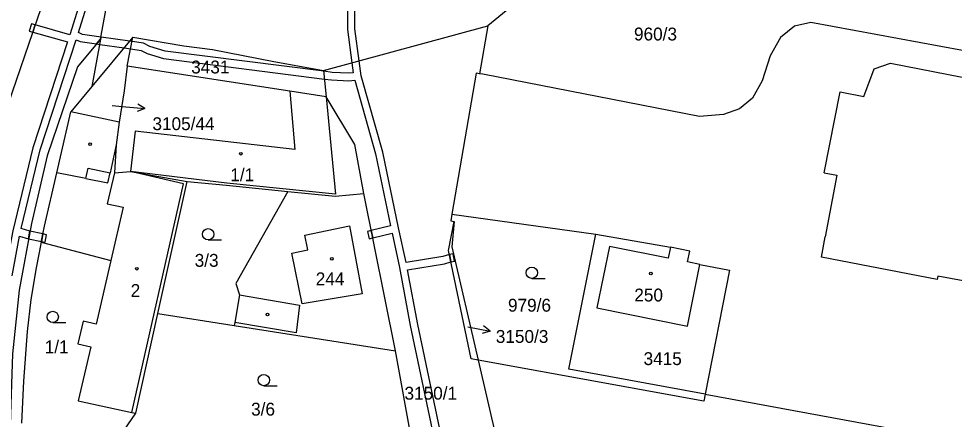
# Model space of a CAD drawing. Extents: x -776734 to -748832, y -1118122 to -976986.
# Drawn here: x -752920 to -752796.2, y -1115363.3 to -1115310.3 of the extents above; entities that cross this region are included whole.
import ezdxf

# ---------------------------------------------------------------- set-up
doc = ezdxf.new("R2010")
doc.units = 0
for name, color, linetype in [('KM_Hranice parcel', 7, 'Continuous'), ('KM_Parcelní čísla', 7, 'Continuous'), ('KM_Pop  PČ popisy', 7, 'Continuous'), ('KM_Vnitřní kresba', 7, 'Continuous'), ('KM_Věcná břemena k části', 7, 'Continuous'), ('KM_Značky budov', 7, 'Continuous'), ('KM_Značky kultur', 7, 'Continuous')]:
    doc.layers.add(name, color=color, linetype=linetype)

msp = doc.modelspace()

# ---------------------------------------------------------------- linework, layer by layer
at = {"layer": 'KM_Hranice parcel'}
for p, q in [((-752841.87, -1115297.99), (-752857.94, -1115311.26)), ((-752909.15, -1115313.01), (-752906.57, -1115298.88)), ((-752879.66, -1115317.17), (-752857.94, -1115311.26)), ((-752857.94, -1115311.26), (-752859.05, -1115317.58)), ((-752904.88, -1115312.76), (-752910.3, -1115319.28)), ((-752909.15, -1115313.01), (-752910.3, -1115319.28)), ((-752905.63, -1115316.6), (-752904.88, -1115312.76)), ((-752879.66, -1115317.17), (-752879.33, -1115320.64)), ((-752910.3, -1115319.28), (-752913.08, -1115322.61)), ((-752875.55, -1115326.94), (-752879.33, -1115320.64)), ((-752906.69, -1115324), (-752913.08, -1115322.61)), ((-752874.34, -1115333.43), (-752875.55, -1115326.94)), ((-752901.57, -1115349.28), (-752897.69, -1115331.82)), ((-752870.17, -1115354.22), (-752874.34, -1115333.43)), ((-752862.69, -1115336.14), (-752862.84, -1115337.02)), ((-752862.84, -1115337.02), (-752862.4, -1115337.1)), ((-752862.69, -1115336.14), (-752843.66, -1115338.77)), ((-752843.66, -1115338.77), (-752833.78, -1115340.52)), ((-752904.48, -1115362.46), (-752901.57, -1115349.28)), ((-752901.57, -1115349.28), (-752891.47, -1115350.87)), ((-752891.47, -1115350.87), (-752870.17, -1115354.22)), ((-752866.91, -1115371.98), (-752870.17, -1115354.22)), ((-752859.21, -1115355.44), (-752853.21, -1115381.26)), ((-752829.17, -1115359.94), (-752773.5, -1115370.17)), ((-752907.33, -1115366.55), (-752904.48, -1115362.46))]:
    msp.add_line(p, q, dxfattribs=at)
for points in [[(-752922.54, -1115324.88), (-752916.46, -1115307.21), (-752915.86, -1115303.14)], [(-752731.66, -1115330.89), (-752753.14, -1115323.92), (-752789.4, -1115315.56), (-752815.22, -1115310.8), (-752817.36, -1115311.3), (-752819.24, -1115312.77), (-752820.59, -1115315.21), (-752821.64, -1115318.53), (-752822.91, -1115320.81), (-752824.64, -1115322.23), (-752826.75, -1115322.98), (-752829.92, -1115323.22), (-752858.61, -1115317.65), (-752859.05, -1115317.58)], [(-752909.15, -1115313.01), (-752912.23, -1115316.65), (-752916.22, -1115328.44), (-752918.31, -1115337.38), (-752919.94, -1115346.18), (-752920.83, -1115354.63), (-752921.19, -1115366.65), (-752920.7, -1115385.42), (-752920.25, -1115393.58), (-752919.26, -1115402.52), (-752918.06, -1115408.48), (-752914.75, -1115422.15), (-752911.71, -1115433.53)], [(-752904.88, -1115312.76), (-752898.14, -1115313.88), (-752894.35, -1115314.39), (-752886.25, -1115315.97), (-752879.66, -1115317.17)], [(-752905.63, -1115316.6), (-752906.03, -1115319.82), (-752906.69, -1115324)], [(-752879.33, -1115320.64), (-752884.13, -1115319.9), (-752905.63, -1115316.6)], [(-752859.05, -1115317.58), (-752859.5, -1115317.5), (-752862.69, -1115336.14)], [(-752917.01, -1115339.87), (-752916.59, -1115337.72), (-752914.95, -1115330.68), (-752913.08, -1115322.61)], [(-752906.69, -1115324), (-752907.08, -1115326.98), (-752907.32, -1115330.68), (-752905.19, -1115330.49), (-752897.69, -1115331.82)], [(-752897.69, -1115331.82), (-752892.51, -1115332.32), (-752884.39, -1115333.15)], [(-752884.39, -1115333.15), (-752891.28, -1115345.3), (-752890.78, -1115346.82), (-752891.4, -1115350.45), (-752891.47, -1115350.87)], [(-752884.39, -1115333.15), (-752878.13, -1115333.78), (-752874.34, -1115333.43)], [(-752859.21, -1115355.44), (-752860.15, -1115355.27), (-752863.13, -1115340.95), (-752862.4, -1115337.1)], [(-752862.4, -1115337.1), (-752862.69, -1115340.45), (-752859.21, -1115355.44)], [(-752829.17, -1115359.94), (-752847.24, -1115356.62), (-752843.66, -1115338.77)], [(-752917.01, -1115339.87), (-752917.67, -1115343.26), (-752918.38, -1115347.45), (-752918.89, -1115351.68), (-752919.35, -1115358.21), (-752919.6, -1115363.76)], [(-752917.01, -1115339.87), (-752907.8, -1115342.26), (-752909.75, -1115350.67), (-752911.46, -1115350.28), (-752912.16, -1115353.28), (-752910.45, -1115353.68), (-752912.11, -1115360.84), (-752905.03, -1115362.37), (-752904.48, -1115362.46)], [(-752833.78, -1115340.52), (-752834.06, -1115341.96), (-752841.82, -1115340.41), (-752843.5, -1115348.53), (-752831.51, -1115350.97), (-752829.91, -1115342.78)], [(-752829.91, -1115342.78), (-752831.51, -1115342.46), (-752831.23, -1115341.02), (-752833.78, -1115340.52)], [(-752829.91, -1115342.78), (-752825.97, -1115343.57), (-752829.17, -1115359.94)], [(-752829.17, -1115359.94), (-752829.35, -1115360.86), (-752859.21, -1115355.44)]]:
    msp.add_lwpolyline(points, dxfattribs=at)
at = {"layer": 'KM_Pop  PČ popisy'}
for p, q in [((-752907.63, -1115321.8), (-752906.29, -1115321.92)), ((-752906.29, -1115321.92), (-752903.3, -1115322.182)), ((-752903.3, -1115322.182), (-752904.342, -1115322.593)), ((-752903.3, -1115322.182), (-752904.254, -1115321.595)), ((-752860.57, -1115351.04), (-752857.624, -1115351.613)), ((-752857.624, -1115351.613), (-752858.703, -1115351.913)), ((-752857.624, -1115351.613), (-752858.512, -1115350.93))]:
    msp.add_line(p, q, dxfattribs=at)
at = {"layer": 'KM_Vnitřní kresba'}
for p, q in [((-752808.21, -1115320.57), (-752806.85, -1115316.94)), ((-752806.85, -1115316.94), (-752804.69, -1115316.2)), ((-752804.69, -1115316.2), (-752790.18, -1115319.02)), ((-752884.13, -1115319.9), (-752883.47, -1115327.59)), ((-752879.33, -1115320.64), (-752878.1, -1115333.49)), ((-752813.46, -1115330.68), (-752811.35, -1115319.95)), ((-752811.35, -1115319.95), (-752808.21, -1115320.57)), ((-752904.6, -1115325.17), (-752905.19, -1115330.49)), ((-752883.47, -1115327.59), (-752904.6, -1115325.17)), ((-752907.08, -1115326.98), (-752907.89, -1115330.69)), ((-752911.09, -1115331.44), (-752914.95, -1115330.68)), ((-752907.32, -1115330.68), (-752908.28, -1115334.78)), ((-752892.48, -1115332.03), (-752905.19, -1115330.49)), ((-752898.17, -1115332.14), (-752905.19, -1115330.49)), ((-752813.46, -1115330.68), (-752811.78, -1115330.99)), ((-752811.78, -1115330.99), (-752813.3, -1115339.16)), ((-752905.03, -1115362.37), (-752898.17, -1115332.14)), ((-752878.1, -1115333.49), (-752892.48, -1115332.03)), ((-752908.28, -1115334.78), (-752906.18, -1115335.2)), ((-752906.18, -1115335.2), (-752907.8, -1115342.26)), ((-752882.14, -1115338.92), (-752876.23, -1115337.71)), ((-752876.23, -1115337.71), (-752874.57, -1115346.7)), ((-752881.75, -1115340.87), (-752882.14, -1115338.92)), ((-752813.8, -1115341.83), (-752813.3, -1115339.16)), ((-752883.85, -1115341.31), (-752881.75, -1115340.87)), ((-752882.48, -1115348.02), (-752883.85, -1115341.31)), ((-752798.48, -1115344.77), (-752813.8, -1115341.83)), ((-752798.4, -1115344.33), (-752798.48, -1115344.77)), ((-752768.37, -1115350.09), (-752798.4, -1115344.33)), ((-752890.78, -1115346.82), (-752882.85, -1115348.17)), ((-752874.57, -1115346.7), (-752882.48, -1115348.02)), ((-752882.85, -1115348.17), (-752883.29, -1115351.82)), ((-752883.29, -1115351.82), (-752891.4, -1115350.45))]:
    msp.add_line(p, q, dxfattribs=at)
for points in [[(-752911.09, -1115331.44), (-752910.82, -1115330.08), (-752907.89, -1115330.69)], [(-752911.09, -1115331.44), (-752908.18, -1115332.01), (-752907.89, -1115330.69)]]:
    msp.add_lwpolyline(points, dxfattribs=at)
at = {"layer": 'KM_Věcná břemena k části'}
for points in [[(-752909.81, -1115301.41), (-752913.21, -1115312.44), (-752917.81, -1115311.12), (-752918.13, -1115312.07), (-752913.53, -1115313.38), (-752918.1, -1115327.36), (-752920.78, -1115338.33), (-752921.85, -1115344.12), (-752922.81, -1115351.85), (-752923.19, -1115358.59), (-752923.19, -1115364.19), (-752922.39, -1115390.26), (-752921.6, -1115400.36), (-752920.99, -1115406.6), (-752919.65, -1115412.55), (-752917.46, -1115419.75), (-752924.02, -1115420.24), (-752923.62, -1115421.21), (-752917.18, -1115420.74), (-752914.12, -1115433.02), (-752913.05, -1115438.46), (-752912.99, -1115444.8), (-752913.22, -1115446.77)], [(-752920.86, -1115344.28), (-752919.89, -1115339.05), (-752918.68, -1115339.39), (-752918.5, -1115338.38), (-752919.68, -1115338.06), (-752917.13, -1115327.62), (-752912.38, -1115313.08), (-752911.87, -1115313.32), (-752909.68, -1115313.64), (-752909.15, -1115313.01), (-752909.1, -1115312.73), (-752911.55, -1115312.37), (-752912.07, -1115312.13), (-752908.83, -1115301.63)], [(-752876.53, -1115305.29), (-752876.52, -1115311.73), (-752875.93, -1115316.15), (-752875.75, -1115317.46), (-752876.32, -1115317.5), (-752878.53, -1115317.4), (-752879.65, -1115317.26), (-752900.62, -1115314.58), (-752902.64, -1115313.97), (-752903.47, -1115313.55), (-752904.99, -1115313.33), (-752905.31, -1115313.28), (-752909.1, -1115312.73), (-752909.15, -1115313.01), (-752909.68, -1115313.64), (-752909.28, -1115313.7), (-752906.06, -1115314.17), (-752905.18, -1115314.3), (-752903.77, -1115314.51), (-752903.02, -1115314.89), (-752900.82, -1115315.56), (-752879.55, -1115318.28), (-752878.6, -1115318.4), (-752876.32, -1115318.5), (-752875.55, -1115318.45), (-752872.8, -1115328.16), (-752870.81, -1115337.7), (-752873.36, -1115338.32), (-752873.16, -1115339.29), (-752870.61, -1115338.68), (-752869.62, -1115343.2), (-752868.2, -1115350.85), (-752861.39, -1115383.28)], [(-752787.48, -1115394.46), (-752808.33, -1115390.02), (-752822.51, -1115386.89), (-752822.78, -1115388.18), (-752822.9, -1115388.78), (-752852.98, -1115382.09), (-752854, -1115381.93), (-752856.65, -1115382.22), (-752857.27, -1115382.22), (-752860.5, -1115382.62), (-752867.2, -1115350.72), (-752868.55, -1115343.51), (-752863.67, -1115342.72), (-752862.82, -1115342.45), (-752863.02, -1115341.47), (-752863.9, -1115341.74), (-752868.74, -1115342.53), (-752869.74, -1115337.96), (-752871.82, -1115327.94), (-752874.68, -1115317.86), (-752874.95, -1115315.89), (-752875.52, -1115311.65), (-752875.53, -1115306.11)]]:
    msp.add_lwpolyline(points, dxfattribs=at)
for points in [[(-752918.13, -1115312.07), (-752917.81, -1115311.12), (-752918.29, -1115310.98), (-752918.61, -1115311.93)], [(-752918.68, -1115339.39), (-752916.98, -1115339.74), (-752916.79, -1115338.76), (-752918.5, -1115338.38)], [(-752873.16, -1115339.29), (-752873.36, -1115338.32), (-752873.85, -1115338.42), (-752873.65, -1115339.39)], [(-752916.79, -1115338.76), (-752916.98, -1115339.74), (-752916.49, -1115339.84), (-752916.3, -1115338.87)], [(-752863.02, -1115341.47), (-752862.82, -1115342.45), (-752862.33, -1115342.35), (-752862.53, -1115341.37)]]:
    msp.add_lwpolyline(points, close=True, dxfattribs=at)
at = {"layer": 'KM_Značky budov'}
for centre in [(-752910.5568, -1115326.8792), (-752890.6168, -1115328.1492), (-752878.5768, -1115342.0492), (-752904.3668, -1115343.3592), (-752836.3668, -1115343.9892), (-752887.0868, -1115349.4092)]:
    msp.add_circle(centre, 0.175, dxfattribs=at)
at = {"layer": 'KM_Značky kultur'}
for p, q in [((-752894.933, -1115339.56), (-752893.183, -1115339.56)), ((-752852.113, -1115344.64), (-752850.363, -1115344.64)), ((-752915.493, -1115350.48), (-752913.743, -1115350.48)), ((-752887.573, -1115358.83), (-752885.823, -1115358.83))]:
    msp.add_line(p, q, dxfattribs=at)
for centre in [(-752894.9329, -1115338.8098), (-752852.1129, -1115343.8898), (-752915.4929, -1115349.7298), (-752887.5729, -1115358.0798)]:
    msp.add_circle(centre, 0.75, dxfattribs=at)

# ---------------------------------------------------------------- texts
at = {"layer": 'KM_Parcelní čísla'}
for s, p in [('960/3', (-752838.6, -1115313.18)), ('3431', (-752897.174, -1115317.54)), ('3105/44', (-752902.3, -1115325.038)), ('1/1', (-752892, -1115331.79)), ('3/3', (-752896.71, -1115343.1)), ('244', (-752880.7, -1115345.55)), ('2', (-752905.18, -1115347.09)), ('250', (-752838.56, -1115347.69)), ('979/6', (-752855.268, -1115349.04)), ('3150/3', (-752856.88, -1115353.164)), ('1/1', (-752916.55, -1115354.54)), ('3415', (-752837.334, -1115356.1)), ('3150/1', (-752868.957, -1115360.67)), ('3/6', (-752889.25, -1115362.78))]:
    msp.add_text(s, height=1.7, dxfattribs=at).set_placement(p)

doc.saveas('drawing.dxf')
